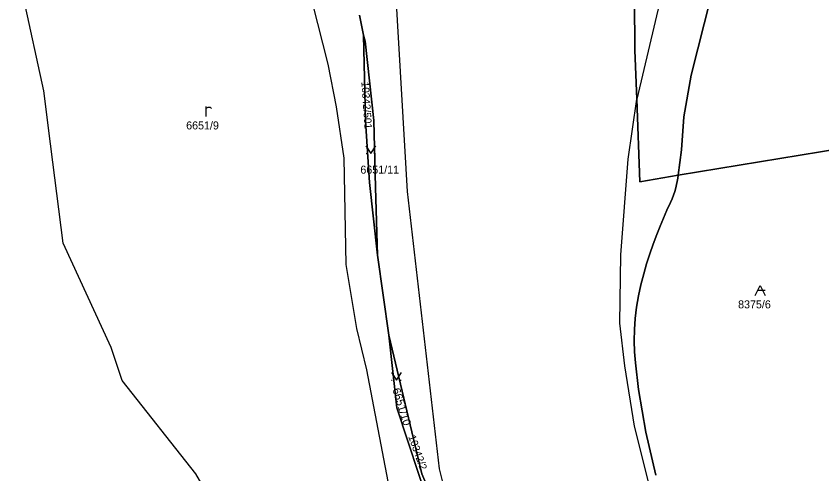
# Model space of a CAD drawing. Extents: x -263587 to -261993, y -1238795 to -1236748.
# Drawn here: x -262974.5 to -262813.4, y -1236976.2 to -1236884.7 of the extents above; entities that cross this region are included whole.
import ezdxf

# ---------------------------------------------------------------- set-up
doc = ezdxf.new("R2010")
doc.units = 0
doc.layers.add('Vrstva 1', color=7, linetype='Continuous')
doc.layers.add('Vrstva 3', color=7, linetype='Continuous')

msp = doc.modelspace()

# ---------------------------------------------------------------- linework, layer by layer
at = {"layer": 'Vrstva 1'}
for p, q in [((-262968.94, -1236899.65), (-262974.46, -1236874.15)), ((-262844.42, -1236876.11), (-262850.39, -1236901.33)), ((-262839.47, -1236896.52), (-262834.02, -1236874.83)), ((-262834.02, -1236874.83), (-262839.47, -1236896.52)), ((-262898.62, -1236880.12), (-262896.26, -1236919.78)), ((-262912.04, -1236894.28), (-262915.21, -1236881.98)), ((-262850.84, -1236881.41), (-262850.76, -1236891.53)), ((-262850.76, -1236891.53), (-262850.84, -1236881.41)), ((-262904.99, -1236888.5), (-262905.84, -1236884.51)), ((-262905.84, -1236884.51), (-262904.99, -1236888.5)), ((-262904.65, -1236889.69), (-262904.99, -1236888.5)), ((-262904.99, -1236888.5), (-262904.65, -1236889.69)), ((-262904.61, -1236905.64), (-262904.99, -1236888.5)), ((-262904.99, -1236888.5), (-262904.61, -1236905.64)), ((-262902.91, -1236905.56), (-262904.65, -1236889.69)), ((-262904.65, -1236889.69), (-262902.91, -1236905.56)), ((-262850.76, -1236891.53), (-262850.39, -1236901.33)), ((-262850.39, -1236901.33), (-262850.76, -1236891.53)), ((-262910.43, -1236902.83), (-262912.04, -1236894.28)), ((-262840.99, -1236904.83), (-262839.47, -1236896.52)), ((-262839.47, -1236896.52), (-262840.99, -1236904.83)), ((-262968.54, -1236902.77), (-262968.94, -1236899.65)), ((-262852.09, -1236913.34), (-262850.39, -1236901.33)), ((-262850.39, -1236901.33), (-262849.76, -1236917.85)), ((-262849.76, -1236917.85), (-262850.39, -1236901.33)), ((-262967.97, -1236907.14), (-262968.54, -1236902.77)), ((-262908.88, -1236913.11), (-262910.43, -1236902.83)), ((-262841.46, -1236911.45), (-262840.99, -1236904.83)), ((-262840.99, -1236904.83), (-262841.46, -1236911.45)), ((-262903.79, -1236917.99), (-262904.61, -1236905.64)), ((-262904.61, -1236905.64), (-262903.79, -1236917.99)), ((-262902.6, -1236919), (-262902.91, -1236905.56)), ((-262902.91, -1236905.56), (-262902.6, -1236919)), ((-262965.02, -1236930.08), (-262967.97, -1236907.14)), ((-262842.1, -1236916.48), (-262807.93, -1236910.88)), ((-262807.93, -1236910.88), (-262842.1, -1236916.48)), ((-262842.1, -1236916.48), (-262841.46, -1236911.45)), ((-262841.46, -1236911.45), (-262842.1, -1236916.48)), ((-262908.45, -1236934.34), (-262908.88, -1236913.11)), ((-262904.49, -1236912.15), (-262904.39, -1236912.15)), ((-262902.69, -1236912.15), (-262902.59, -1236912.15)), ((-262853.55, -1236932.43), (-262852.09, -1236913.34)), ((-262902.23, -1236932.49), (-262903.79, -1236917.99)), ((-262903.79, -1236917.99), (-262902.23, -1236932.49)), ((-262849.76, -1236917.85), (-262842.1, -1236916.48)), ((-262842.1, -1236916.48), (-262849.76, -1236917.85)), ((-262842.28, -1236917.75), (-262842.41, -1236918.38)), ((-262842.41, -1236918.38), (-262842.28, -1236917.75)), ((-262842.18, -1236917.12), (-262842.28, -1236917.75)), ((-262842.28, -1236917.75), (-262842.18, -1236917.12)), ((-262842.1, -1236916.48), (-262842.18, -1236917.12)), ((-262842.18, -1236917.12), (-262842.1, -1236916.48)), ((-262902.23, -1236932.49), (-262902.6, -1236919)), ((-262902.6, -1236919), (-262902.23, -1236932.49)), ((-262842.56, -1236919.01), (-262842.78, -1236919.76)), ((-262842.78, -1236919.76), (-262842.56, -1236919.01)), ((-262842.41, -1236918.38), (-262842.56, -1236919.01)), ((-262842.56, -1236919.01), (-262842.41, -1236918.38)), ((-262896.26, -1236919.78), (-262889.85, -1236975.25)), ((-262843.31, -1236921.23), (-262843.63, -1236921.95)), ((-262843.63, -1236921.95), (-262843.31, -1236921.23)), ((-262843.03, -1236920.5), (-262843.31, -1236921.23)), ((-262843.31, -1236921.23), (-262843.03, -1236920.5)), ((-262842.78, -1236919.76), (-262843.03, -1236920.5)), ((-262843.03, -1236920.5), (-262842.78, -1236919.76)), ((-262843.63, -1236921.95), (-262844.36, -1236923.53)), ((-262844.36, -1236923.53), (-262843.63, -1236921.95)), ((-262844.36, -1236923.53), (-262845.05, -1236925.12)), ((-262845.05, -1236925.12), (-262844.36, -1236923.53)), ((-262845.05, -1236925.12), (-262845.72, -1236926.72)), ((-262845.72, -1236926.72), (-262845.05, -1236925.12)), ((-262845.72, -1236926.72), (-262846.36, -1236928.34)), ((-262846.36, -1236928.34), (-262845.72, -1236926.72)), ((-262846.36, -1236928.34), (-262847.08, -1236930.29)), ((-262847.08, -1236930.29), (-262846.36, -1236928.34)), ((-262955.44, -1236950.94), (-262965.02, -1236930.08)), ((-262847.08, -1236930.29), (-262847.76, -1236932.25)), ((-262847.76, -1236932.25), (-262847.08, -1236930.29)), ((-262899.96, -1236948.47), (-262902.23, -1236932.49)), ((-262902.23, -1236932.49), (-262899.96, -1236948.47)), ((-262853.73, -1236946.09), (-262853.55, -1236932.43)), ((-262847.76, -1236932.25), (-262848.4, -1236934.23)), ((-262848.4, -1236934.23), (-262847.76, -1236932.25)), ((-262906.37, -1236947.16), (-262908.45, -1236934.34)), ((-262848.4, -1236934.23), (-262848.99, -1236936.22)), ((-262848.99, -1236936.22), (-262848.4, -1236934.23)), ((-262848.99, -1236936.22), (-262849.58, -1236938.43)), ((-262849.58, -1236938.43), (-262848.99, -1236936.22)), ((-262849.58, -1236938.43), (-262850.06, -1236940.66)), ((-262850.06, -1236940.66), (-262849.58, -1236938.43)), ((-262824.7, -1236939.57), (-262826.2, -1236939.57)), ((-262850.06, -1236940.66), (-262850.44, -1236942.91)), ((-262850.44, -1236942.91), (-262850.06, -1236940.66)), ((-262850.44, -1236942.91), (-262850.7, -1236945.18)), ((-262850.7, -1236945.18), (-262850.44, -1236942.91)), ((-262850.7, -1236945.18), (-262850.85, -1236947.39)), ((-262850.85, -1236947.39), (-262850.7, -1236945.18)), ((-262852.74, -1236954.65), (-262853.73, -1236946.09)), ((-262904.33, -1236955.44), (-262906.37, -1236947.16)), ((-262893.35, -1236976.25), (-262899.96, -1236948.47)), ((-262899.96, -1236948.47), (-262893.35, -1236976.25)), ((-262898.32, -1236963.05), (-262899.96, -1236948.47)), ((-262899.96, -1236948.47), (-262898.32, -1236963.05)), ((-262850.85, -1236947.39), (-262850.89, -1236949.61)), ((-262850.89, -1236949.61), (-262850.85, -1236947.39)), ((-262850.89, -1236949.61), (-262850.82, -1236951.82)), ((-262850.82, -1236951.82), (-262850.89, -1236949.61)), ((-262953.24, -1236957.57), (-262955.44, -1236950.94)), ((-262850.82, -1236951.82), (-262850.65, -1236954.04)), ((-262850.65, -1236954.04), (-262850.82, -1236951.82)), ((-262850.84, -1236966.68), (-262852.74, -1236954.65)), ((-262850.65, -1236954.04), (-262850.04, -1236959.34)), ((-262850.04, -1236959.34), (-262850.65, -1236954.04)), ((-262900.07, -1236977.76), (-262904.33, -1236955.44)), ((-262938.51, -1236976.22), (-262953.24, -1236957.57)), ((-262899.38, -1236957.47), (-262899.28, -1236957.47)), ((-262897.58, -1236957.47), (-262897.48, -1236957.47)), ((-262850.04, -1236959.34), (-262848.56, -1236967.91)), ((-262848.56, -1236967.91), (-262850.04, -1236959.34)), ((-262893.95, -1236976.39), (-262898.32, -1236963.05)), ((-262898.32, -1236963.05), (-262893.95, -1236976.39)), ((-262847.49, -1236979.96), (-262850.84, -1236966.68)), ((-262848.56, -1236967.91), (-262846.58, -1236976.49)), ((-262846.58, -1236976.49), (-262848.56, -1236967.91)), ((-262889.85, -1236975.25), (-262888.12, -1236982.38)), ((-262933.13, -1236985.62), (-262938.51, -1236976.22))]:
    msp.add_line(p, q, dxfattribs=at)
for points in [[(-262936.45, -1236904.79), (-262936.45, -1236903.52), (-262936.45, -1236902.79)], [(-262936.45, -1236903.19), (-262936.35, -1236903.06), (-262936.22, -1236902.95), (-262936.08, -1236902.9), (-262935.85, -1236902.89), (-262935.68, -1236902.92), (-262935.58, -1236902.99), (-262935.49, -1236903.09), (-262935.45, -1236903.19)], [(-262904.54, -1236910.65), (-262903.54, -1236912.15), (-262902.54, -1236910.65)], [(-262826.7, -1236940.57), (-262825.7, -1236938.57), (-262824.7, -1236940.57)], [(-262899.43, -1236955.97), (-262898.43, -1236957.47), (-262897.43, -1236955.97)]]:
    msp.add_lwpolyline(points, dxfattribs=at)
at = {"layer": 'Vrstva 3'}
for points in [[(-262904.61, -1236905.64), (-262903.79, -1236917.99), (-262902.23, -1236932.49), (-262902.6, -1236919), (-262902.91, -1236905.56), (-262904.65, -1236889.69), (-262904.99, -1236888.5)], [(-262903.79, -1236917.99), (-262904.61, -1236905.64), (-262904.99, -1236888.5), (-262904.65, -1236889.69), (-262902.91, -1236905.56), (-262902.6, -1236919), (-262902.23, -1236932.49)], [(-262899.96, -1236948.47), (-262898.32, -1236963.05), (-262893.95, -1236976.39), (-262890.21, -1236987.81), (-262885.66, -1236997.96), (-262887.92, -1236990.52), (-262890.5, -1236982.97), (-262893.35, -1236976.25)], [(-262898.32, -1236963.05), (-262899.96, -1236948.47), (-262893.35, -1236976.25), (-262890.5, -1236982.97), (-262887.92, -1236990.52), (-262885.66, -1236997.96), (-262890.21, -1236987.81), (-262893.95, -1236976.39)]]:
    msp.add_lwpolyline(points, close=True, dxfattribs=at)

# ---------------------------------------------------------------- texts
at = {"layer": 'Vrstva 1'}
for s, p in [('6651/9', (-262940.464, -1236907.36)), ('6651/11', (-262905.633, -1236916.21)), ('8375/6', (-262830.117, -1236943.14))]:
    msp.add_text(s, height=1.6, dxfattribs=at).set_placement(p)
msp.add_text('6651/10', height=1.6, rotation=287.33833, dxfattribs=at).set_placement((-262899.264, -1236959.351))
at = {"layer": 'Vrstva 3'}
for s, rotation, p in [('10342/501', 273.98842, (-262905.441, -1236897.883)), ('10342/2', 289.51558, (-262896.081, -1236968.78))]:
    msp.add_text(s, height=1.5, rotation=rotation, dxfattribs=at).set_placement(p)

doc.saveas('drawing.dxf')
